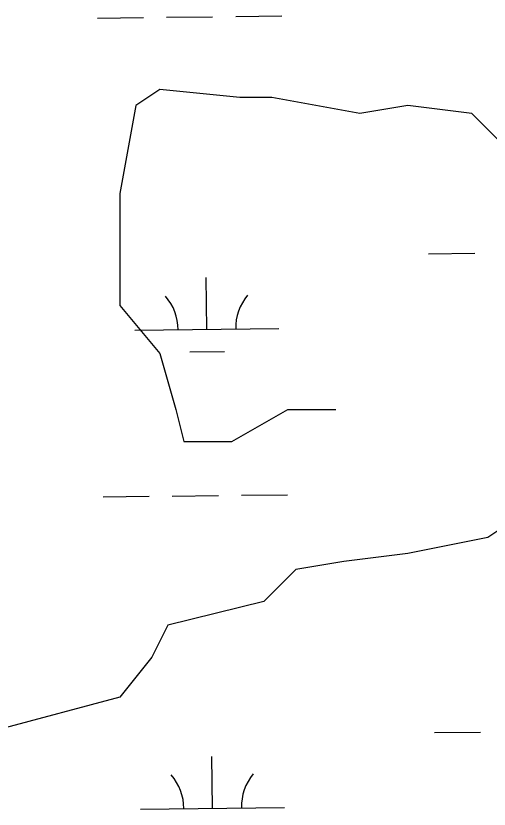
# Model space of a CAD drawing. Extents: x 3694830 to 3732949, y 415201 to 440970.
# Drawn here: x 3700362 to 3700691, y 431384 to 431935 of the extents above; entities that cross this region are included whole.
import ezdxf

# ---------------------------------------------------------------- set-up
doc = ezdxf.new("R2010")
doc.units = 0
doc.layers.add('V-TOPO-SHOR', color=7, linetype='Continuous')
doc.layers.add('V-WETL-SWMP', color=7, linetype='Continuous')

msp = doc.modelspace()

# ---------------------------------------------------------------- linework, layer by layer
at = {"layer": 'V-TOPO-SHOR'}
for points in [[(3700905.59, 431740.07), (3700839.74, 431800.9), (3700817.52, 431834.23), (3700795.3, 431862), (3700700.87, 431845.34), (3700678.66, 431867.55), (3700634.22, 431873.11), (3700600.89, 431867.55), (3700539.79, 431878.66), (3700517.58, 431878.66), (3700462.03, 431884.22), (3700445.37, 431873.11), (3700434.26, 431812.01), (3700434.26, 431773.13), (3700434.26, 431734.25), (3700462.03, 431700.92), (3700473.14, 431662.04), (3700478.7, 431639.82), (3700512.02, 431639.82), (3700550.9, 431662.04), (3700573.12, 431662.04), (3700584.23, 431662.04)], [(3700859.61, 431635.09), (3700761.97, 431656.48), (3700734.2, 431656.48), (3700717.54, 431662.04), (3700711.98, 431656.48), (3700723.09, 431623.16), (3700723.09, 431595.38), (3700689.76, 431573.17), (3700634.22, 431562.06), (3700589.78, 431556.5), (3700556.46, 431550.95), (3700534.24, 431528.73), (3700467.59, 431512.07), (3700456.48, 431489.85), (3700434.26, 431462.08), (3700350.94, 431439.86)]]:
    msp.add_lwpolyline(points, dxfattribs=at)
at = {"layer": 'V-WETL-SWMP'}
for p, q in [((3700418.69, 431933.96), (3700450.69, 431934.35)), ((3700466.69, 431934.54), (3700498.68, 431934.92)), ((3700514.68, 431935.11), (3700546.68, 431935.49)), ((3700648.66, 431770.19), (3700680.66, 431770.58)), ((3700494.68, 431717.61), (3700494.25, 431753.61)), ((3700444.69, 431717.02), (3700544.68, 431718.21)), ((3700482.87, 431702.04), (3700506.87, 431702.32)), ((3700422.66, 431601.31), (3700454.66, 431601.69)), ((3700470.65, 431601.88), (3700502.65, 431602.27)), ((3700518.65, 431602.46), (3700550.65, 431602.84)), ((3700652.63, 431437.54), (3700684.62, 431437.92)), ((3700498.65, 431384.96), (3700498.22, 431420.96)), ((3700448.65, 431384.36), (3700548.65, 431385.56))]:
    msp.add_line(p, q, dxfattribs=at)
for centre, start, end in [((3700549.92, 431718.75), 139.9115, 181.4552), ((3700439.44, 431717.43), 359.9115, 41.4552), ((3700443.41, 431384.78), 359.9115, 41.4552), ((3700553.88, 431386.09), 139.9115, 181.4552)]:
    msp.add_arc(centre, 35.25, start, end, dxfattribs=at)

doc.saveas('drawing.dxf')
